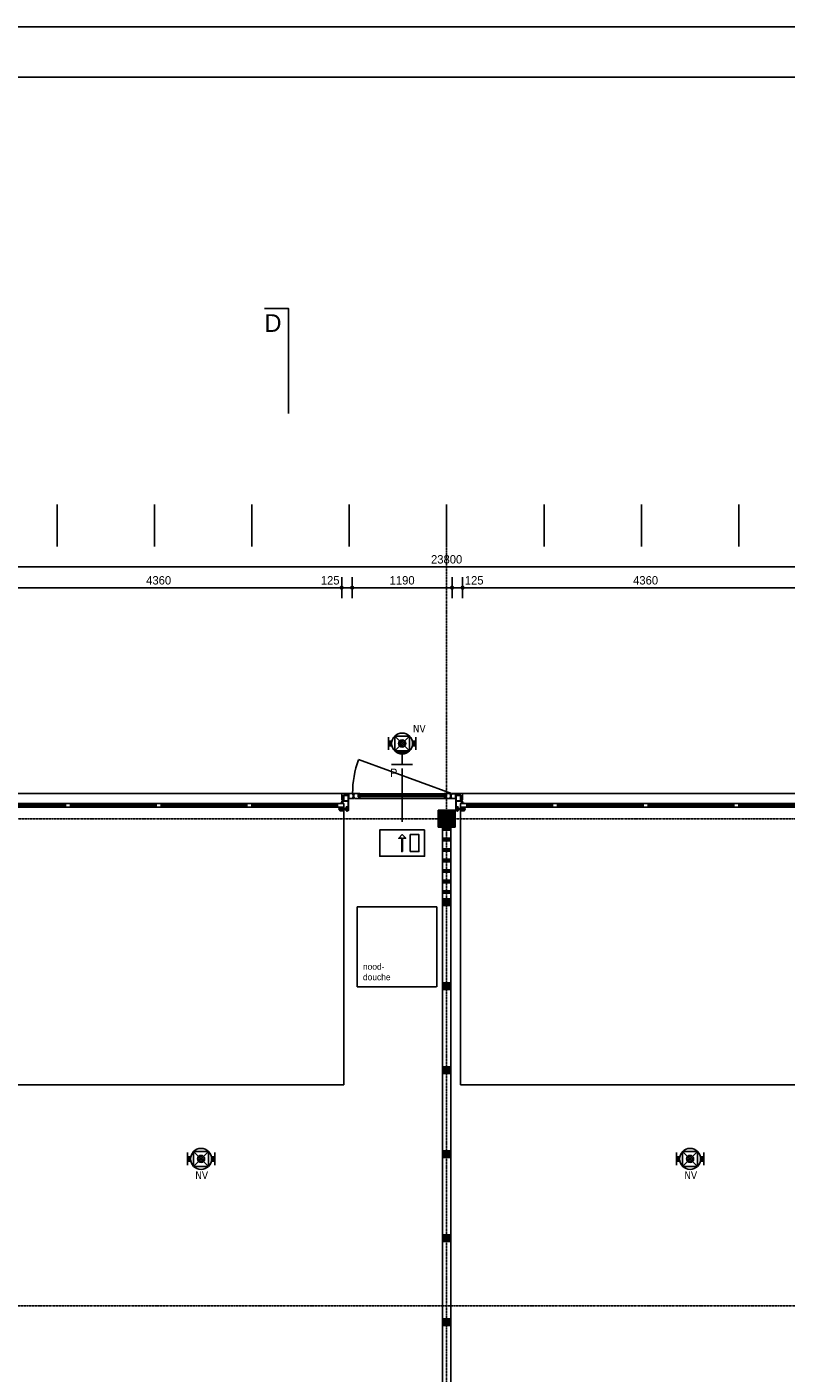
# Model space of a CAD drawing. Header units: millimetres. Extents: x -297000 to 504135, y -166520 to 252050.
# Tile 333 of 416: x 18926 to 27969, y 26026 to 42050. Entities that reach past the tile are written whole.
import ezdxf
from ezdxf.enums import TextEntityAlignment as Align
from ezdxf.lldxf.tags import DXFTag

# ---------------------------------------------------------------- set-up
doc = ezdxf.new("R2010")
doc.units = ezdxf.units.MM
doc.header["$MEASUREMENT"] = 0
for name, pattern in [('ACAD_ISO10W100', [18, 12, -3, 0, -3]), ('CENTER', [50.8, 31.75, -6.35, 6.35, -6.35]), ('HIDDEN', [0.375, 0.25, -0.125])]:
    doc.linetypes.add(name, pattern=pattern)
doc.layers.get('Defpoints').update_dxf_attribs({"color": 6})
doc.layers.add('000_FRAME_N', color=30, linetype='Continuous', plot=False)
for name, color, linetype in [('010_D0050_D', 1, 'Continuous'), ('010_T0050_T', 4, 'Continuous'), ('020_SECTI_G', 6, 'Continuous'), ('040_AXPRI_B', 9, 'CENTER'), ('068_HATCH_H', 8, 'Continuous'), ('080_SYMBO_G', 1, 'Continuous'), ('210_WALEX_E', 2, 'Continuous'), ('210_WALEX_G', 2, 'Continuous'), ('220_WALIN_E', 1, 'Continuous'), ('220_WALIN_G', 1, 'Continuous'), ('299_CONCR_H', 251, 'Continuous'), ('299_STEEL_G', 3, 'Continuous'), ('310_WINDO_E', 1, 'Continuous'), ('320_DOORS_G', 2, 'Continuous')]:
    doc.layers.add(name, color=color, linetype=linetype)
doc.styles.add('NORATT', font='TAHOMA.TTF')
doc.styles.add('VMX 1 SMALL 100', font='unvr55w.TTF', dxfattribs={"height": 100})
doc.styles.add('VMX 2 MEDIUM 100', font='unvr55w.TTF', dxfattribs={"height": 200})
doc.styles.add('VMX 2 MEDIUM 50', font='unvr55w.TTF', dxfattribs={"height": 100})
doc.styles.add('VMX 4 GIANT 100', font='unvr55w.TTF', dxfattribs={"height": 600})
tags = doc.linetypes.add('SMALL', pattern=[0.19, 0.125, -0.065]).pattern_tags.tags
tags[6:7] = [DXFTag(74, 4), DXFTag(75, 0), DXFTag(340, '0'), DXFTag(46, 1.0), DXFTag(50, 0.0), DXFTag(44, 0.0), DXFTag(45, 0.0)]
tags[4:5] = [DXFTag(74, 4), DXFTag(75, 0), DXFTag(340, '0'), DXFTag(46, 1.0), DXFTag(50, 0.0), DXFTag(44, 0.0), DXFTag(45, 0.0)]
doc.dimstyles.new('VMX 50', dxfattribs={"dimscale": 50, "dimtxt": 1, "dimasz": 1, "dimexe": 2, "dimexo": 2, "dimgap": 0.7, "dimtad": 1, "dimdec": 0, "dimdsep": 46, "dimtxsty": 'VMX 2 MEDIUM 50', "dimblk1": 'VMX-DIM-ARROW', "dimblk2": 'VMX-DIM-ARROW', "dimsah": 1, "dimcen": 1, "dimdle": 2, "dimse1": 1, "dimse2": 1, "dimclrd": 256, "dimclre": 256, "dimclrt": 256, "dimadec": 0, "dimazin": 0, "dimtm": 1e-09, "dimtfac": 1, "dimtdec": 0, "dimtmove": 2, "dimatfit": 2, "dimldrblk": 'VMX-DIM-ARROW', "dimfxl": 0, "dimtolj": 2, "dimlwd": -1, "dimarcsym": 0})

# ---------------------------------------------------------------- blocks, each defined once
blk = doc.blocks.new('DRSN_aanduiding')
at = {"layer": '020_SECTI_G', "ltscale": 40}
blk.add_lwpolyline([(-13770, 29275), (-13484, 29275), (-13484, 28025)], dxfattribs=at)
at = {"layer": '020_SECTI_G', "ltscale": 40, "insert": (-13770, 28995), "char_height": 210, "attachment_point": 7, "style": 'VMX 4 GIANT 100'}
blk.add_mtext('D', dxfattribs=at)
blk = doc.blocks.new('VMX-DIM-ARROW')
h = blk.add_hatch(color=256)
edge = h.paths.add_edge_path()
edge.add_arc((0, 0), 0.5, 0, 360)
for p, q in [((-2.5, 0), (2.5, 0)), ((0, 2.5), (0, -2.5))]:
    blk.add_line(p, q)
blk = doc.blocks.new('*D78')
at = {"layer": '010_D0050_D'}
blk.add_line((28425, 35375), (24165, 35375), dxfattribs=at)
at = {"layer": 'Defpoints', "color": 0}
for p in [(24115, 35375), (24115, 32887), (28475, 32887)]:
    blk.add_point(p, dxfattribs=at)
at = {"layer": '010_D0050_D', "xscale": 50, "yscale": 50, "zscale": 50, "rotation": 180}
blk.add_blockref('VMX-DIM-ARROW', (24115, 35375), dxfattribs=at)
at = {"layer": '010_D0050_D', "xscale": 50, "yscale": 50, "zscale": 50}
blk.add_blockref('VMX-DIM-ARROW', (28475, 35375), dxfattribs=at)
at = {"layer": '010_D0050_D', "insert": (26295, 35462), "char_height": 100, "attachment_point": 5, "style": 'VMX 2 MEDIUM 50'}
blk.add_mtext('\\A2;4360', dxfattribs=at)
blk = doc.blocks.new('*D79')
at = {"layer": '010_D0050_D'}
for p, q in [((23940, 35375), (23890, 35375)), ((24115, 35375), (23990, 35375)), ((24165, 35375), (24215, 35375))]:
    blk.add_line(p, q, dxfattribs=at)
at = {"layer": 'Defpoints', "color": 0}
for p in [(23990, 35375), (23990, 32925), (24115, 32887)]:
    blk.add_point(p, dxfattribs=at)
at = {"layer": '010_D0050_D', "xscale": 50, "yscale": 50, "zscale": 50}
blk.add_blockref('VMX-DIM-ARROW', (23990, 35375), dxfattribs=at)
at = {"layer": '010_D0050_D', "xscale": 50, "yscale": 50, "zscale": 50, "rotation": 180}
blk.add_blockref('VMX-DIM-ARROW', (24115, 35375), dxfattribs=at)
at = {"layer": '010_D0050_D', "insert": (24253, 35462), "char_height": 100, "attachment_point": 5, "style": 'VMX 2 MEDIUM 50'}
blk.add_mtext('\\A2;125', dxfattribs=at)
blk = doc.blocks.new('*D80')
at = {"layer": '010_D0050_D'}
blk.add_line((22850, 35375), (23940, 35375), dxfattribs=at)
at = {"layer": 'Defpoints', "color": 0}
for p in [(23990, 35375), (22800, 32887), (23990, 32925)]:
    blk.add_point(p, dxfattribs=at)
at = {"layer": '010_D0050_D', "xscale": 50, "yscale": 50, "zscale": 50, "rotation": 180}
blk.add_blockref('VMX-DIM-ARROW', (22800, 35375), dxfattribs=at)
at = {"layer": '010_D0050_D', "xscale": 50, "yscale": 50, "zscale": 50}
blk.add_blockref('VMX-DIM-ARROW', (23990, 35375), dxfattribs=at)
at = {"layer": '010_D0050_D', "insert": (23395, 35462), "char_height": 100, "attachment_point": 5, "style": 'VMX 2 MEDIUM 50'}
blk.add_mtext('\\A2;1190', dxfattribs=at)
blk = doc.blocks.new('*D81')
at = {"layer": '010_D0050_D'}
for p, q in [((22625, 35375), (22575, 35375)), ((22800, 35375), (22675, 35375)), ((22850, 35375), (22900, 35375))]:
    blk.add_line(p, q, dxfattribs=at)
at = {"layer": 'Defpoints', "color": 0}
for p in [(22675, 35375), (22675, 32887), (22800, 32925)]:
    blk.add_point(p, dxfattribs=at)
at = {"layer": '010_D0050_D', "xscale": 50, "yscale": 50, "zscale": 50}
blk.add_blockref('VMX-DIM-ARROW', (22675, 35375), dxfattribs=at)
at = {"layer": '010_D0050_D', "xscale": 50, "yscale": 50, "zscale": 50, "rotation": 180}
blk.add_blockref('VMX-DIM-ARROW', (22800, 35375), dxfattribs=at)
at = {"layer": '010_D0050_D', "insert": (22538, 35462), "char_height": 100, "attachment_point": 5, "style": 'VMX 2 MEDIUM 50'}
blk.add_mtext('\\A2;125', dxfattribs=at)
blk = doc.blocks.new('*D82')
at = {"layer": '010_D0050_D'}
blk.add_line((22625, 35375), (18365, 35375), dxfattribs=at)
at = {"layer": 'Defpoints', "color": 0}
for p in [(18315, 35375), (18315, 32887), (22675, 32887)]:
    blk.add_point(p, dxfattribs=at)
at = {"layer": '010_D0050_D', "xscale": 50, "yscale": 50, "zscale": 50, "rotation": 180}
blk.add_blockref('VMX-DIM-ARROW', (18315, 35375), dxfattribs=at)
at = {"layer": '010_D0050_D', "xscale": 50, "yscale": 50, "zscale": 50}
blk.add_blockref('VMX-DIM-ARROW', (22675, 35375), dxfattribs=at)
at = {"layer": '010_D0050_D', "insert": (20495, 35462), "char_height": 100, "attachment_point": 5, "style": 'VMX 2 MEDIUM 50'}
blk.add_mtext('\\A2;4360', dxfattribs=at)
blk = doc.blocks.new('*D88')
at = {"layer": '010_D0050_D'}
blk.add_line((12075, 35625), (35775, 35625), dxfattribs=at)
at = {"layer": 'Defpoints', "color": 0}
for p in [(35825, 35625), (12025, 32925), (35825, 32925)]:
    blk.add_point(p, dxfattribs=at)
at = {"layer": '010_D0050_D', "xscale": 50, "yscale": 50, "zscale": 50, "rotation": 180}
blk.add_blockref('VMX-DIM-ARROW', (12025, 35625), dxfattribs=at)
at = {"layer": '010_D0050_D', "xscale": 50, "yscale": 50, "zscale": 50}
blk.add_blockref('VMX-DIM-ARROW', (35825, 35625), dxfattribs=at)
at = {"layer": '010_D0050_D', "insert": (23925, 35712), "char_height": 100, "attachment_point": 5, "style": 'VMX 2 MEDIUM 50'}
blk.add_mtext('\\A2;23800', dxfattribs=at)
blk = doc.blocks.new('GRID01')
at = {"layer": '040_AXPRI_B', "linetype": 'ACAD_ISO10W100'}
for p, q in [((-11600, -3742), (-11600, 26942)), ((3750, 23200), (-26942, 23200)), ((3742, 17400), (-26942, 17400))]:
    blk.add_line(p, q, dxfattribs=at)
blk = doc.blocks.new('*U1206')
at = {"layer": '068_HATCH_H'}
h = blk.add_hatch(dxfattribs=at)
h.set_pattern_fill('PLAST', color=256, scale=500, angle=180, style=0)
h.set_pattern_definition([(180, (0, 10393), (-2e-14, -125), []), (180, (-2e-15, 10377.38), (-2e-14, -125), []), (180, (-4e-15, 10361.75), (-2e-14, -125), [])])
h.paths.add_polyline_path([(0, 10393), (100, 10393), (100, 11393), (0, 11393)])
at = {"layer": '220_WALIN_G', "ltscale": 10}
for p, q in [((0, 10400), (0, 10600)), ((100, 10400), (100, 10600)), ((0, 9400), (0, 9600)), ((100, 9400), (100, 9600)), ((0, 8400), (0, 8600)), ((100, 8400), (100, 8600)), ((0, 7400), (0, 7600)), ((100, 7400), (100, 7600)), ((0, 6400), (0, 6600)), ((100, 6400), (100, 6600)), ((0, 5400), (0, 5600)), ((100, 5400), (100, 5600)), ((0, 4400), (0, 4600)), ((100, 4400), (100, 4600)), ((0, 3400), (0, 3600)), ((100, 3400), (100, 3600)), ((0, 2400), (0, 2600)), ((100, 2400), (100, 2600)), ((0, 1400), (0, 1600)), ((100, 1400), (100, 1600)), ((0, 400), (0, 600)), ((100, 400), (100, 600))]:
    blk.add_line(p, q, dxfattribs=at)
blk.add_lwpolyline([(0, 0), (100, 0), (100, 11393), (0, 11393)], close=True, dxfattribs=at)
at = {"layer": '220_WALIN_E', "ltscale": 10, "char_height": 100, "width": 100, "attachment_point": 5, "style": 'VMX 1 SMALL 100', "bg_fill": 1, "box_fill_scale": 1, "bg_fill_color": 255, "bg_fill_transparency": 0}
for insert in [(50, 10500), (50, 9500), (50, 8500), (50, 7500), (50, 6500), (50, 5500), (50, 4500), (50, 3500), (50, 2500), (50, 1500), (50, 500)]:
    blk.add_mtext('{\\fUnivers Condensed|b0|i0|c0|p34;A}', dxfattribs=dict(at, insert=insert))
blk = doc.blocks.new('SEGMENTDEUR_plg')
at = {"layer": '210_WALEX_E', "color": 8, "linetype": 'SMALL', "ltscale": 25}
blk.add_lwpolyline([(4550, 200), (190, 200)], dxfattribs=at)
at = {"layer": '210_WALEX_E', "color": 8, "linetype": 'HIDDEN', "ltscale": 25}
blk.add_lwpolyline([(165, -7), (165, -3270), (4575, -3270), (4575, -7)], dxfattribs=at)
at = {"layer": '210_WALEX_G', "ltscale": 20}
for points in [[(175, 110), (175, 125), (190, 125), (190, 200), (65, 200)], [(4565, 110), (4565, 125), (4550, 125), (4550, 200), (4675, 200)]]:
    blk.add_lwpolyline(points, dxfattribs=at)
at = {"layer": '299_STEEL_G'}
for points in [[(114, 110), (166, 110, 0.414214), (170, 114), (170, 176, 0.414214), (166, 180), (114, 180, 0.414214), (110, 176), (110, 114, 0.414214)], [(4626, 110), (4574, 110, -0.414214), (4570, 114), (4570, 176, -0.414214), (4574, 180), (4626, 180, -0.414214), (4630, 176), (4630, 114, -0.414214)]]:
    blk.add_lwpolyline(points, format="xyb", close=True, dxfattribs=at)
for points in [[(114, 114), (166, 114), (166, 176), (114, 176)], [(4626, 114), (4574, 114), (4574, 176), (4626, 176)]]:
    blk.add_lwpolyline(points, close=True, dxfattribs=at)
at = {"layer": '320_DOORS_G'}
for points in [[(187, 95), (188, 95), (189, 96), (190, 98), (190, 98), (190, 107), (190, 108), (189, 109), (187, 110), (187, 110), (113, 110), (112, 110), (111, 109), (110, 107), (110, 107), (110, -4), (112, -4), (112, 107), (112, 107), (113, 108), (113, 108), (187, 108), (187, 108), (188, 107), (188, 107), (188, 98), (188, 98), (187, 97), (187, 97), (179, 97), (178, 97), (176, 96), (175, 94), (175, 92), (175, 91), (176, 89), (178, 88), (179, 88), (185, 88), (185, 90), (179, 90), (178, 90), (177, 91), (177, 92), (177, 94), (178, 95), (179, 95)], [(112, 10), (112, 10), (112, 8), (113, 6), (119, -5), (120, -7), (123, -8), (125, -9), (125, -9), (128, -9), (131, -8), (133, -7), (135, -6), (135, -5), (138, 1), (137, 2), (134, -4), (134, -4), (132, -6), (130, -7), (128, -7), (125, -7), (125, -7), (123, -7), (122, -6), (120, -4), (114, 7), (114, 8), (113, 10), (113, 40), (113, 40), (114, 41), (115, 42), (134, 42), (135, 42), (136, 41), (136, 40), (136, 36), (137, 36), (137, 40), (137, 41), (136, 42), (135, 43), (134, 43), (115, 43), (114, 43), (113, 42), (112, 41), (112, 40)], [(240, 38), (255, 38), (255, 50), (240, 50)], [(1260, 38), (1245, 38), (1245, 50), (1260, 50)], [(1320, 38), (1335, 38), (1335, 50), (1320, 50)], [(2340, 38), (2325, 38), (2325, 50), (2340, 50)], [(2400, 38), (2415, 38), (2415, 50), (2400, 50)], [(3420, 38), (3405, 38), (3405, 50), (3420, 50)], [(3480, 38), (3495, 38), (3495, 50), (3480, 50)], [(4500, 38), (4485, 38), (4485, 50), (4500, 50)], [(4553, 95), (4552, 95), (4551, 96), (4550, 98), (4550, 98), (4550, 107), (4550, 108), (4551, 109), (4553, 110), (4553, 110), (4627, 110), (4628, 110), (4629, 109), (4630, 107), (4630, 107), (4630, -4), (4628, -4), (4628, 107), (4628, 107), (4627, 108), (4627, 108), (4553, 108), (4553, 108), (4552, 107), (4552, 107), (4552, 98), (4552, 98), (4553, 97), (4553, 97), (4561, 97), (4562, 97), (4564, 96), (4565, 94), (4565, 92), (4565, 91), (4564, 89), (4562, 88), (4561, 88), (4555, 88), (4555, 90), (4561, 90), (4562, 90), (4563, 91), (4563, 92), (4563, 94), (4562, 95), (4561, 95)], [(4628, 10), (4628, 10), (4628, 8), (4627, 6), (4621, -5), (4620, -7), (4617, -8), (4615, -9), (4615, -9), (4612, -9), (4609, -8), (4607, -7), (4605, -6), (4605, -5), (4602, 1), (4603, 2), (4606, -4), (4606, -4), (4608, -6), (4610, -7), (4612, -7), (4615, -7), (4615, -7), (4617, -7), (4618, -6), (4620, -4), (4626, 7), (4626, 8), (4627, 10), (4627, 40), (4627, 40), (4626, 41), (4625, 42), (4606, 42), (4605, 42), (4604, 41), (4604, 40), (4604, 36), (4603, 36), (4603, 40), (4603, 41), (4604, 42), (4605, 43), (4606, 43), (4625, 43), (4626, 43), (4627, 42), (4628, 41), (4628, 40)]]:
    blk.add_lwpolyline(points, close=True, dxfattribs=at)
at = {"layer": '320_DOORS_G', "color": 1}
for points in [[(222, 21), (222, 10), (137, 10), (137, 21), (222, 21)], [(165, 38), (4575, 38), (4575, 80), (165, 80), (165, 38)], [(4518, 21), (4518, 10), (4603, 10), (4603, 21), (4518, 21)]]:
    blk.add_lwpolyline(points, dxfattribs=at)
at = {"layer": '320_DOORS_G'}
for points in [[(165, 38), (165, 80), (255, 80), (255, 70), (240, 70), (240, 38), (165, 38)], [(240, 70), (1260, 70), (1260, 50), (240, 50), (240, 70)], [(1260, 38), (1260, 70), (1245, 70), (1245, 80), (1335, 80), (1335, 70), (1320, 70), (1320, 38), (1260, 38)], [(1320, 70), (2340, 70), (2340, 50), (1320, 50), (1320, 70)], [(2340, 38), (2340, 70), (2325, 70), (2325, 80), (2415, 80), (2415, 70), (2400, 70), (2400, 38), (2340, 38)], [(2400, 70), (3420, 70), (3420, 50), (2400, 50), (2400, 70)], [(3420, 38), (3420, 70), (3405, 70), (3405, 80), (3495, 80), (3495, 70), (3480, 70), (3480, 38), (3420, 38)], [(4500, 70), (3480, 70), (3480, 50), (4500, 50), (4500, 70)], [(4575, 38), (4575, 80), (4485, 80), (4485, 70), (4500, 70), (4500, 38), (4575, 38)]]:
    blk.add_lwpolyline(points, dxfattribs=at)
at = {"layer": '320_DOORS_G', "color": 1}
for points in [[(212, 33), (165, 33), (165, 38), (212, 38)], [(212, -7), (165, -7), (165, 33), (212, 33)], [(4528, 33), (4575, 33), (4575, 38), (4528, 38)], [(4528, -7), (4575, -7), (4575, 33), (4528, 33)]]:
    blk.add_lwpolyline(points, close=True, dxfattribs=at)
for points, knots in [([(133, 30), (133, 32), (132, 34), (130, 35), (129, 36), (126, 36), (125, 35), (123, 34), (122, 32), (122, 30), (122, 30), (121, 29), (121, 29), (121, 27), (120, 24), (120, 21), (120, 17), (120, 14), (120, 10), (120, 7), (121, 4), (121, 2), (121, 2), (122, 1), (122, 1), (122, -1), (123, -3), (125, -4), (126, -5), (129, -5), (130, -4), (132, -3), (133, -1), (133, 1), (133, 1), (133, 30), (133, 30)], [0, 0, 0, 0, 1, 1, 1, 2, 2, 2, 3, 3, 3, 4, 4, 4, 5, 5, 5, 6, 6, 6, 7, 7, 7, 8, 8, 8, 9, 9, 9, 10, 10, 10, 11, 11, 11, 12, 12, 12, 12]), ([(133, 25), (133, 25), (134, 24), (134, 24), (134, 24), (135, 24), (135, 24), (135, 24), (136, 24), (136, 24), (136, 24), (136, 23), (137, 23), (137, 23), (137, 23), (137, 23), (137, 23), (137, 8), (137, 8), (137, 8), (137, 8), (137, 8), (136, 8), (136, 7), (136, 7), (136, 7), (135, 7), (135, 7), (135, 7), (134, 7), (134, 7), (134, 7), (133, 6), (133, 6)], [0, 0, 0, 0, 1, 1, 1, 2, 2, 2, 3, 3, 3, 4, 4, 4, 5, 5, 5, 6, 6, 6, 7, 7, 7, 8, 8, 8, 9, 9, 9, 10, 10, 10, 11, 11, 11, 11]), ([(4607, 25), (4607, 25), (4606, 24), (4606, 24), (4606, 24), (4605, 24), (4605, 24), (4605, 24), (4604, 24), (4604, 24), (4604, 24), (4604, 23), (4603, 23), (4603, 23), (4603, 23), (4603, 23), (4603, 23), (4603, 8), (4603, 8), (4603, 8), (4603, 8), (4603, 8), (4604, 8), (4604, 7), (4604, 7), (4604, 7), (4605, 7), (4605, 7), (4605, 7), (4606, 7), (4606, 7), (4606, 7), (4607, 6), (4607, 6)], [0, 0, 0, 0, 1, 1, 1, 2, 2, 2, 3, 3, 3, 4, 4, 4, 5, 5, 5, 6, 6, 6, 7, 7, 7, 8, 8, 8, 9, 9, 9, 10, 10, 10, 11, 11, 11, 11]), ([(4607, 30), (4607, 32), (4608, 34), (4610, 35), (4611, 36), (4614, 36), (4615, 35), (4617, 34), (4618, 32), (4618, 30), (4618, 30), (4619, 29), (4619, 29), (4619, 27), (4620, 24), (4620, 21), (4620, 17), (4620, 14), (4620, 10), (4620, 7), (4619, 4), (4619, 2), (4619, 2), (4618, 1), (4618, 1), (4618, -1), (4617, -3), (4615, -4), (4614, -5), (4611, -5), (4610, -4), (4608, -3), (4607, -1), (4607, 1), (4607, 1), (4607, 30), (4607, 30)], [0, 0, 0, 0, 1, 1, 1, 2, 2, 2, 3, 3, 3, 4, 4, 4, 5, 5, 5, 6, 6, 6, 7, 7, 7, 8, 8, 8, 9, 9, 9, 10, 10, 10, 11, 11, 11, 12, 12, 12, 12])]:
    blk.add_open_spline(points, degree=3, knots=knots, dxfattribs=at)
for points in [[(172, 86), (172, 86), (174, 88), (174, 88)], [(172, 85), (172, 85), (172, 86), (172, 86)], [(172, 86), (172, 86), (172, 86), (172, 86)], [(173, 85), (173, 85), (172, 85), (172, 85)], [(181, 84), (181, 84), (173, 85), (173, 85)], [(174, 88), (174, 88), (174, 88), (174, 88)], [(174, 88), (174, 88), (175, 88), (175, 88)], [(175, 88), (175, 88), (175, 88), (175, 88)], [(175, 88), (175, 88), (177, 87), (177, 87)], [(177, 87), (177, 87), (177, 87), (177, 87)], [(177, 87), (177, 87), (186, 87), (186, 87)], [(180, 93), (180, 93), (182, 94), (182, 94)], [(180, 92), (180, 92), (180, 93), (180, 93)], [(181, 91), (181, 91), (180, 92), (180, 92)], [(187, 91), (187, 91), (181, 91), (181, 91)], [(188, 84), (188, 84), (181, 84), (181, 84)], [(182, 94), (182, 94), (186, 94), (186, 94)], [(186, 94), (189, 94), (190, 95), (190, 95)], [(186, 87), (186, 87), (187, 87), (187, 87)], [(187, 87), (187, 87), (187, 91), (187, 91)], [(187, 91), (187, 91), (187, 91), (187, 91)], [(190, 85), (190, 85), (188, 84), (188, 84)], [(190, 95), (190, 95), (190, 93), (190, 93)], [(190, 93), (190, 93), (190, 91), (190, 91)], [(190, 91), (190, 91), (191, 90), (191, 90)], [(191, 88), (191, 88), (190, 88), (190, 88)], [(190, 88), (190, 88), (190, 87), (190, 87)], [(190, 87), (190, 87), (190, 85), (190, 85)], [(191, 90), (191, 90), (192, 90), (192, 90)], [(192, 88), (192, 88), (191, 88), (191, 88)], [(192, 90), (192, 90), (197, 89), (197, 89)], [(197, 87), (197, 87), (192, 88), (192, 88)], [(197, 89), (197, 89), (202, 86), (202, 86)], [(202, 85), (202, 85), (197, 87), (197, 87)], [(202, 86), (202, 86), (207, 83), (207, 83)], [(207, 82), (207, 82), (202, 85), (202, 85)], [(207, 83), (207, 83), (207, 82), (207, 82)], [(4530, 82), (4530, 82), (4538, 85), (4538, 85)], [(4533, 83), (4533, 83), (4530, 82), (4530, 82)], [(4538, 86), (4538, 86), (4533, 83), (4533, 83)], [(4543, 89), (4543, 89), (4538, 86), (4538, 86)], [(4538, 85), (4538, 85), (4543, 87), (4543, 87)], [(4548, 90), (4548, 90), (4543, 89), (4543, 89)], [(4543, 87), (4543, 87), (4548, 88), (4548, 88)], [(4549, 90), (4549, 90), (4548, 90), (4548, 90)], [(4548, 88), (4548, 88), (4549, 88), (4549, 88)], [(4550, 91), (4550, 91), (4549, 90), (4549, 90)], [(4549, 88), (4549, 88), (4550, 88), (4550, 88)], [(4554, 94), (4551, 94), (4550, 95), (4550, 95)], [(4550, 95), (4550, 95), (4550, 93), (4550, 93)], [(4550, 93), (4550, 93), (4550, 91), (4550, 91)], [(4550, 88), (4550, 88), (4550, 87), (4550, 87)], [(4550, 87), (4550, 87), (4550, 85), (4550, 85)], [(4550, 85), (4550, 85), (4552, 84), (4552, 84)], [(4552, 84), (4552, 84), (4559, 84), (4559, 84)], [(4553, 87), (4553, 87), (4553, 91), (4553, 91)], [(4553, 91), (4553, 91), (4553, 91), (4553, 91)], [(4553, 91), (4553, 91), (4559, 91), (4559, 91)], [(4554, 87), (4554, 87), (4553, 87), (4553, 87)], [(4558, 94), (4558, 94), (4554, 94), (4554, 94)], [(4563, 87), (4563, 87), (4554, 87), (4554, 87)], [(4560, 93), (4560, 93), (4558, 94), (4558, 94)], [(4559, 91), (4559, 91), (4560, 92), (4560, 92)], [(4559, 84), (4559, 84), (4567, 85), (4567, 85)], [(4560, 92), (4560, 92), (4560, 93), (4560, 93)], [(4565, 88), (4565, 88), (4563, 87), (4563, 87)], [(4563, 87), (4563, 87), (4563, 87), (4563, 87)], [(4566, 88), (4566, 88), (4565, 88), (4565, 88)], [(4565, 88), (4565, 88), (4565, 88), (4565, 88)], [(4568, 86), (4568, 86), (4566, 88), (4566, 88)], [(4566, 88), (4566, 88), (4566, 88), (4566, 88)], [(4567, 85), (4567, 85), (4568, 85), (4568, 85)], [(4568, 85), (4568, 85), (4568, 86), (4568, 86)], [(4568, 86), (4568, 86), (4568, 86), (4568, 86)]]:
    blk.add_open_spline(points, degree=3, dxfattribs=at)
blk = doc.blocks.new('K200x200x8+BETON')
at = {"layer": '299_CONCR_H'}
h = blk.add_hatch(color=256, dxfattribs=at)
edge = h.paths.add_edge_path()
edge.add_line((-92, -84), (-92, 84))
edge.add_arc((-84, 84), 8, 90, 180, ccw=False)
edge.add_line((-84, 92), (84, 92))
edge.add_arc((84, 84), 8, 0, 90, ccw=False)
edge.add_line((92, 84), (92, -84))
edge.add_arc((84, -84), 8, -90, 0, ccw=False)
edge.add_line((84, -92), (-84, -92))
edge.add_arc((-84, -84), 8, 180, 270, ccw=False)
at = {"layer": '299_STEEL_G'}
for points in [[(-100, -88), (-100, 88, -0.414214), (-88, 100), (88, 100, -0.414214), (100, 88), (100, -88, -0.414214), (88, -100), (-88, -100, -0.414214)], [(-92, -84), (-92, 84, -0.414214), (-84, 92), (84, 92, -0.414214), (92, 84), (92, -84, -0.414214), (84, -92), (-84, -92, -0.414214)]]:
    blk.add_lwpolyline(points, format="xyb", close=True, dxfattribs=at)
at = {"layer": 'Defpoints'}
blk.add_lwpolyline([(-100, 100), (100, 100), (100, -100), (-100, -100)], close=True, dxfattribs=at)
for points in [[(100, -100), (-100, 100)], [(100, 100), (-100, -100)]]:
    blk.add_lwpolyline(points, dxfattribs=at)
blk = doc.blocks.new('NOODUITGANG')
at = {"layer": '080_SYMBO_G'}
blk.add_lwpolyline([(3.55, 0), (0, 0), (0, 2.09), (3.55, 2.09)], close=True, dxfattribs=at)
at = {"layer": '080_SYMBO_G', "ltscale": 0.1}
blk.add_lwpolyline([(1.81, 1.72), (1.74, 1.72), (1.74, 0.66), (1.5, 0.66), (1.78, 0.37), (2.06, 0.66), (1.81, 0.66), (1.81, 1.72)], dxfattribs=at)
blk.add_lwpolyline([(2.42, 1.72), (3.1, 1.72), (3.1, 0.37), (2.42, 0.37)], close=True, dxfattribs=at)
blk = doc.blocks.new('P-deur')
at = {"layer": '080_SYMBO_G'}
blk.add_line((0, -316), (0, 316), dxfattribs=at)
at = {"layer": '080_SYMBO_G', "insert": (-56, 316), "char_height": 100, "attachment_point": 3, "style": 'VMX 2 MEDIUM 100'}
blk.add_mtext('P', dxfattribs=at)
blk = doc.blocks.new('ALCOA_deur')
at = {"layer": '310_WINDO_E', "color": 2}
for p, q in [((0, 27), (0, 28)), ((0, 28), (1, 28)), ((1, 28), (1, 29)), ((39, 29), (1, 29)), ((39, 28), (39, 29)), ((40, 28), (39, 28)), ((40, 27), (40, 28)), ((40, 24), (40, 27)), ((48, 24), (40, 24)), ((45, 30), (45, 31)), ((45, 31), (46, 31)), ((45, 30), (45, 29)), ((45, 29), (46, 29)), ((46, 31), (47, 31)), ((46, 29), (47, 28)), ((60, 31), (47, 31)), ((47, 28), (68, 28)), ((48, 24), (49, 24)), ((49, 24), (50, 24)), ((50, 24), (50, 23)), ((50, -20), (50, 23)), ((79, 31), (60, 31)), ((61, 24), (60, 24)), ((60, 24), (60, 23)), ((60, 23), (60, -20)), ((62, 24), (61, 24)), ((68, 24), (62, 24)), ((69, 28), (68, 28)), ((68, 24), (69, 25)), ((70, 27), (69, 28)), ((69, 25), (70, 25)), ((70, 26), (70, 27)), ((70, 25), (70, 26)), ((131, 31), (79, 31)), ((110, 28), (131, 28)), ((110, -9), (110, 28)), ((132, 31), (131, 31)), ((132, 29), (131, 28)), ((133, 30), (132, 31)), ((132, 31), (132, 31)), ((133, 30), (132, 29)), ((132, 29), (132, 29)), ((1137, 30), (1138, 31)), ((1137, 30), (1138, 29)), ((1138, 31), (1138, 31)), ((1138, 31), (1139, 31)), ((1138, 29), (1138, 29)), ((1138, 29), (1139, 28)), ((1139, 31), (1191, 31)), ((1160, 28), (1139, 28)), ((1160, -9), (1160, 28)), ((1191, 31), (1210, 31)), ((1200, 27), (1201, 28)), ((1200, 26), (1200, 27)), ((1200, 25), (1200, 26)), ((1201, 25), (1200, 25)), ((1201, 28), (1202, 28)), ((1202, 24), (1201, 25)), ((1223, 28), (1202, 28)), ((1202, 24), (1208, 24)), ((1208, 24), (1209, 24)), ((1209, 24), (1210, 24)), ((1210, 31), (1223, 31)), ((1210, 24), (1210, 23)), ((1210, 23), (1210, -20)), ((1221, 24), (1220, 24)), ((1220, 24), (1220, 23)), ((1220, -20), (1220, 23)), ((1222, 24), (1221, 24)), ((1222, 24), (1230, 24)), ((1224, 31), (1223, 31)), ((1224, 29), (1223, 28)), ((1225, 31), (1224, 31)), ((1225, 29), (1224, 29)), ((1225, 30), (1225, 31)), ((1225, 30), (1225, 29)), ((1230, 27), (1230, 28)), ((1230, 28), (1231, 28)), ((1230, 24), (1230, 27)), ((1231, 28), (1268, 28)), ((1231, 28), (1231, 28)), ((1269, 28), (1268, 28)), ((1270, 28), (1269, 28)), ((1270, 27), (1270, 28)), ((41, -22), (40, -23)), ((40, -23), (40, -24)), ((40, -24), (40, -25)), ((40, -25), (41, -25)), ((42, -22), (41, -22)), ((41, -25), (42, -26)), ((42, -22), (48, -22)), ((63, -26), (42, -26)), ((48, -26), (43, -26)), ((48, -22), (49, -21)), ((49, -21), (50, -21)), ((50, -21), (50, -20)), ((50, -26), (64, -26)), ((60, -20), (60, -21)), ((60, -21), (61, -21)), ((61, -21), (62, -22)), ((62, -22), (70, -22)), ((64, -26), (63, -26)), ((64, -28), (63, -29)), ((65, -26), (64, -26)), ((65, -28), (64, -28)), ((65, -27), (65, -26)), ((65, -27), (65, -28)), ((70, -22), (70, -27)), ((70, -27), (70, -28)), ((70, -28), (71, -28)), ((71, -28), (72, -29)), ((72, -29), (129, -29)), ((129, -9), (110, -9)), ((130, -9), (129, -9)), ((129, -9), (129, -9)), ((129, -29), (129, -28)), ((129, -28), (130, -28)), ((130, -10), (130, -9)), ((130, -27), (130, -10)), ((130, -28), (130, -27)), ((1140, -10), (1140, -9)), ((1140, -9), (1141, -9)), ((1140, -27), (1140, -10)), ((1140, -28), (1140, -27)), ((1141, -28), (1140, -28)), ((1141, -9), (1160, -9)), ((1141, -9), (1141, -9)), ((1141, -29), (1141, -28)), ((1198, -29), (1141, -29)), ((1199, -28), (1198, -29)), ((1200, -28), (1199, -28)), ((1208, -22), (1200, -22)), ((1200, -22), (1200, -27)), ((1200, -27), (1200, -28)), ((1205, -27), (1205, -26)), ((1205, -26), (1206, -26)), ((1205, -27), (1205, -28)), ((1205, -28), (1206, -28)), ((1220, -26), (1206, -26)), ((1206, -26), (1207, -26)), ((1206, -28), (1207, -29)), ((1207, -26), (1228, -26)), ((1209, -21), (1208, -22)), ((1210, -21), (1209, -21)), ((1210, -20), (1210, -21)), ((1220, -21), (1220, -20)), ((1221, -21), (1220, -21)), ((1222, -22), (1221, -21)), ((1228, -22), (1222, -22)), ((1222, -26), (1227, -26)), ((1228, -22), (1229, -22)), ((1229, -25), (1228, -26)), ((1229, -22), (1230, -23)), ((1230, -25), (1229, -25)), ((1230, -23), (1230, -24)), ((1230, -24), (1230, -25))]:
    blk.add_line(p, q, dxfattribs=at)
for points in [[(1225, 30), (116, 434)], [(0, 27), (0, -27), (0, -28), (1, -28), (1, -29), (63, -29)], [(1270, 27), (1270, -27), (1270, -28), (1269, -28), (1268, -29), (1207, -29)]]:
    blk.add_lwpolyline(points, dxfattribs=at)
at = {"layer": '310_WINDO_E'}
for points in [[(1153, 27), (1153, 18), (117, 18), (117, 27)], [(1153, -4), (117, -4), (117, 2), (1153, 2)]]:
    blk.add_lwpolyline(points, close=True, dxfattribs=at)
for points in [[(117, 2), (117, 18)], [(128, 2), (128, 18)], [(1142, 2), (1142, 18)], [(1153, 2), (1153, 18)]]:
    blk.add_lwpolyline(points, dxfattribs=at)
at = {"layer": '310_WINDO_E', "color": 8}
blk.add_lwpolyline([(129, -29), (1141, -29)], dxfattribs=at)
blk.add_arc((1225, 30), 1180, 160, 179.9991, dxfattribs=at)
blk = doc.blocks.new('EJ3T02')
at = {"color": 0}
for p, q in [((-3.25, -1.5), (-3.25, 1.5)), ((-3.25, 0.52), (-2.44, 0.52)), ((-3.25, 0.17), (-2.49, 0.17)), ((-1.77, 1.77), (1.77, -1.77)), ((1.77, 1.77), (-1.77, -1.77)), ((2.44, 0.52), (3.25, 0.52)), ((2.49, 0.17), (3.25, 0.17)), ((3.25, -1.5), (3.25, 1.5)), ((-3.25, -0.17), (-2.49, -0.17)), ((-3.25, -0.52), (-2.44, -0.52)), ((2.44, -0.52), (3.25, -0.52)), ((2.49, -0.17), (3.25, -0.17))]:
    blk.add_line(p, q, dxfattribs=at)
blk.add_lwpolyline([(1.77, -1.77), (1.77, 1.77), (-1.77, 1.77), (-1.77, -1.77)], close=True, dxfattribs=at)
blk.add_lwpolyline([(1.77, -1.77), (1.75, -1.75)], dxfattribs=at)
for radius in [2.5, 0.85, 0.5]:
    blk.add_circle((0, 0), radius, dxfattribs=at)
at = {"color": 0, "style": 'NORATT'}
for tag, flags, p in [('GELIJK', 9, (3.5, 7.5)), ('A_CODE', 8, (-3.5, 2.75)), ('NUMMER', 8, (3.5, 3.5)), ('SCHAK', 8, (3.5, 5.25)), ('GROEP', 8, (-3.5, -2.75)), ('KAST', 9, (3.5, -2.75))]:
    blk.add_attdef(tag, text='', height=1.8, dxfattribs=dict(at, flags=flags)).set_placement(p, align=Align.MIDDLE_CENTER)
blk = doc.blocks.new('EJ3T02WW')
at = {"color": 0}
for p, q in [((-3.25, -1.5), (-3.25, 1.5)), ((-3.25, 0.52), (-2.44, 0.52)), ((-3.25, 0.17), (-2.49, 0.17)), ((-1.77, 1.77), (1.77, -1.77)), ((1.77, 1.77), (-1.77, -1.77)), ((2.44, 0.52), (3.25, 0.52)), ((2.49, 0.17), (3.25, 0.17)), ((3.25, -1.5), (3.25, 1.5)), ((-3.25, -0.17), (-2.49, -0.17)), ((-3.25, -0.52), (-2.44, -0.52)), ((1.77, -1.77), (-1.77, -1.77)), ((1.48, -2.02), (-1.48, -2.02)), ((1.05, -2.27), (-1.05, -2.27)), ((0, -2.5), (0, -5)), ((2.44, -0.52), (3.25, -0.52)), ((2.49, -0.17), (3.25, -0.17)), ((-2.5, -5), (2.5, -5))]:
    blk.add_line(p, q, dxfattribs=at)
blk.add_lwpolyline([(1.77, -1.77), (1.77, 1.77), (-1.77, 1.77), (-1.77, -1.77)], close=True, dxfattribs=at)
blk.add_lwpolyline([(1.77, -1.77), (1.75, -1.75)], dxfattribs=at)
for radius in [2.5, 0.85, 0.5]:
    blk.add_circle((0, 0), radius, dxfattribs=at)
at = {"color": 0, "style": 'NORATT'}
for tag, flags, p in [('GELIJK', 9, (3.5, 7.5)), ('A_CODE', 8, (-3.5, 2.75)), ('NUMMER', 8, (3.5, 3.5)), ('SCHAK', 8, (3.5, 5.25)), ('GROEP', 8, (-3.5, -2.75)), ('KAST', 9, (3.5, -2.75))]:
    blk.add_attdef(tag, text='', height=1.8, dxfattribs=dict(at, flags=flags)).set_placement(p, align=Align.MIDDLE_CENTER)
blk = doc.blocks.new('1006_X-01.00')
at = {"layer": '210_WALEX_E', "color": 1, "linetype": 'HIDDEN', "ltscale": 25}
blk.add_lwpolyline([(10535, 21200), (11485, 21200), (11485, 22150), (10535, 22150)], close=True, dxfattribs=at)
at = {"layer": 'Defpoints'}
for points in [[(6960, 26942), (6960, 26442)], [(8120, 26942), (8120, 26442)], [(9280, 26942), (9280, 26442)], [(10440, 26942), (10440, 26442)], [(11600, 26942), (11600, 26442)], [(12760, 26942), (12760, 26442)], [(12760, 26942), (12760, 26442)], [(13920, 26942), (13920, 26442)], [(15080, 26942), (15080, 26442)]]:
    blk.add_lwpolyline(points, dxfattribs=at)
for name, p in [('GRID01', (23200, 0)), ('ALCOA_deur', (10435, 23469)), ('SEGMENTDEUR_plg', (5800, 23300)), ('SEGMENTDEUR_plg', (11600, 23300)), ('K200x200x8+BETON', (11600, 23200))]:
    blk.add_blockref(name, p)
at = {"color": 9}
ref = blk.add_blockref('EJ3T02WW', (11070, 24095), dxfattribs=dict(at, xscale=50, yscale=50, zscale=50))
ref.add_attrib('A_CODE', 'NV', dxfattribs={"color": 1, "height": 90, "style": 'NORATT', "flags": 8}).set_placement((11274, 24272), align=Align.MIDDLE_CENTER)
ref = blk.add_blockref('EJ3T02', (8675, 19150), dxfattribs=dict(at, xscale=50, yscale=50, zscale=50))
ref.add_attrib('A_CODE', 'NV', dxfattribs={"color": 1, "height": 90, "style": 'NORATT', "flags": 8}).set_placement((8682, 18956), align=Align.MIDDLE_CENTER)
ref = blk.add_blockref('EJ3T02', (14500, 19150), dxfattribs=dict(at, xscale=50, yscale=50, zscale=50))
ref.add_attrib('A_CODE', 'NV', dxfattribs={"color": 1, "height": 90, "style": 'NORATT', "flags": 8}).set_placement((14507, 18956), align=Align.MIDDLE_CENTER)
at = {"layer": '080_SYMBO_G', "color": 7}
blk.add_blockref('P-deur', (11070, 23480), dxfattribs=at)
at = {"layer": '080_SYMBO_G', "xscale": -150, "yscale": 150, "zscale": 150, "rotation": 180}
blk.add_blockref('NOODUITGANG', (10804, 23066), dxfattribs=at)
at = {"layer": '220_WALIN_G', "ltscale": 10}
blk.add_blockref('*U1206', (11550, 11707), dxfattribs=at)

msp = doc.modelspace()

# ---------------------------------------------------------------- linework, layer by layer
at = {"layer": '000_FRAME_N'}
for points in [[(0, 42050), (59450, 42050), (59450, 0), (0, 0)], [(58950, 600), (500, 600), (500, 41450), (58950, 41450)]]:
    msp.add_lwpolyline(points, close=True, dxfattribs=at)

# ---------------------------------------------------------------- block references
for name, p in [('DRSN_aanduiding', (35525, 9425)), ('1006_X-01.00', (12325, 9425))]:
    msp.add_blockref(name, p)

# ---------------------------------------------------------------- texts
at = {"layer": '010_T0050_T', "insert": (22928.4, 30901.9), "char_height": 75, "attachment_point": 1, "style": 'VMX 2 MEDIUM 50'}
msp.add_mtext('nood-\\Pdouche', dxfattribs=at)

# ---------------------------------------------------------------- dimensions: what is measured, and where the dimension line sits
at = {"layer": '010_D0050_D'}
for base, p1, p2, picture, middle in [((35825, 35625), (12025, 32925), (35825, 32925), '*D88', (23925, 35711.9)), ((18315, 35375), (22675, 32887), (18315, 32887), '*D82', (20495, 35461.9)), ((23990, 35375), (22800, 32887), (23990, 32925), '*D80', (23395, 35461.9)), ((24115, 35375), (28475, 32887), (24115, 32887), '*D78', (26295, 35461.9))]:
    dim = msp.add_linear_dim(base=base, p1=p1, p2=p2, dimstyle='VMX 50', dxfattribs=at)
    dim.commit()
    dim.dimension.update_dxf_attribs({"geometry": picture, "text_midpoint": middle})
for base, p1, p2, picture, middle in [((22675, 35375), (22800, 32925), (22675, 32887), '*D81', (22537.5, 35461.9)), ((23990, 35375), (24115, 32887), (23990, 32925), '*D79', (24252.5, 35461.9))]:
    dim = msp.add_linear_dim(base=base, p1=p1, p2=p2, dimstyle='VMX 50', dxfattribs=at)
    dim.commit()
    dim.dimension.update_dxf_attribs({"geometry": picture, "text_midpoint": middle, "dimtype": 160})

doc.saveas('drawing.dxf')
